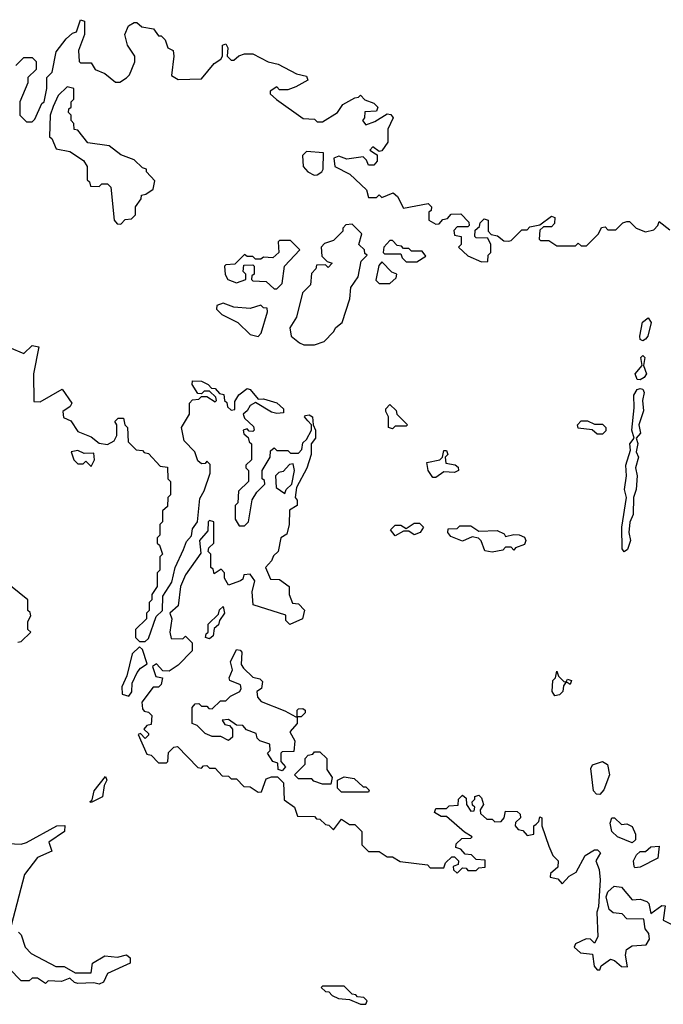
# Model space of a CAD drawing. Extents: x 2737310 to 2869991, y 870230 to 1012730.
# Tile 471 of 479: x 2808159 to 2810551, y 951142 to 954800. Entities that reach past the tile are written whole.
import ezdxf

# ---------------------------------------------------------------- set-up
doc = ezdxf.new("R2010")
doc.units = 0

msp = doc.modelspace()

# ---------------------------------------------------------------- linework, layer by layer
at = {"layer": '0CON02XD'}
for points in [[(2808145, 954630), (2808175, 954660), (2808205, 954660), (2808220, 954645), (2808220, 954615), (2808190, 954585), (2808190, 954565), (2808160, 954495), (2808160, 954445), (2808185, 954420), (2808205, 954420), (2808215, 954430), (2808241.7, 954488.3), (2808250, 954495), (2808260, 954545), (2808260, 954585), (2808280, 954605), (2808295, 954680), (2808331.7, 954728.3), (2808355, 954750), (2808370, 954755), (2808385, 954800), (2808400, 954795), (2808400, 954745), (2808377.5, 954685), (2808380, 954645), (2808385, 954640), (2808425, 954640), (2808440, 954615), (2808475, 954600), (2808515, 954567.5), (2808531.7, 954568.3), (2808556.4, 954583.6), (2808567.5, 954595), (2808587, 954643), (2808587.5, 954665), (2808560, 954705), (2808550, 954745), (2808563.3, 954776.7), (2808585, 954790), (2808595, 954790), (2808613, 954773), (2808656.2, 954766.2), (2808675, 954740), (2808685, 954740), (2808700, 954725), (2808710, 954695), (2808730, 954685), (2808732.5, 954665), (2808723, 954593), (2808748.3, 954578.3), (2808835, 954580), (2808882.3, 954637.7), (2808906.7, 954653.3), (2808912.5, 954665), (2808912.5, 954705), (2808925, 954710), (2808932.5, 954695), (2808930, 954665), (2808945, 954650), (2808955, 954650), (2808973.9, 954666.1), (2808995, 954673.3), (2809025, 954673.3), (2809083, 954643), (2809120, 954635), (2809188.3, 954598.3), (2809225, 954590), (2809230, 954575), (2809185, 954550), (2809155, 954540), (2809125, 954540), (2809115, 954550), (2809090, 954535), (2809090, 954525), (2809113.6, 954503.6), (2809213, 954433), (2809255, 954430), (2809265, 954420), (2809285, 954420), (2809340, 954455), (2809360, 954485), (2809405, 954510), (2809418.3, 954511.7), (2809425, 954520), (2809441.7, 954501.7), (2809475, 954490), (2809490, 954475), (2809485, 954460), (2809441.7, 954458.3), (2809440, 954435), (2809432.5, 954425), (2809445, 954410), (2809478.3, 954421.7), (2809525, 954450), (2809538.3, 954448.3), (2809547.5, 954435), (2809527, 954393), (2809527.5, 954345), (2809505, 954312.5), (2809495, 954310), (2809471.7, 954328.3), (2809460, 954315), (2809481.7, 954301.7), (2809487.5, 954297.5), (2809487.5, 954275), (2809475, 954260), (2809455, 954260), (2809448.3, 954278.3), (2809435, 954290), (2809375, 954282.5), (2809345, 954293.3), (2809326.7, 954285), (2809330, 954255), (2809386.4, 954226.4), (2809448.3, 954168.3), (2809455, 954140), (2809485, 954140), (2809495, 954150), (2809505, 954140), (2809547, 954157), (2809563.6, 954143.6), (2809585, 954100), (2809677.5, 954117.5), (2809690, 954105), (2809688.3, 954091.7), (2809680, 954085), (2809680, 954055), (2809705, 954040), (2809718.3, 954041.7), (2809731.7, 954058.3), (2809748.3, 954061.7), (2809763, 954077), (2809798.3, 954078.3), (2809828.3, 954048.3), (2809830, 954035), (2809825, 954030), (2809785, 954030), (2809773, 954017), (2809775, 954000), (2809800, 953995), (2809800, 953965), (2809790, 953955), (2809825, 953922.5), (2809875, 953900), (2809898.3, 953901.7), (2809900, 953925), (2809910, 953935), (2809910, 953965), (2809898.3, 953988.3), (2809855, 953990), (2809850, 953995), (2809851.7, 954018.3), (2809868.3, 954031.7), (2809870, 954045), (2809885, 954060), (2809900, 954055), (2809900, 954015), (2809911.7, 954001.7), (2809935, 953997.5), (2809958.3, 953978.3), (2809975, 953977.5), (2809985, 953980), (2810025, 954020), (2810045, 954020), (2810055, 954030), (2810091.7, 954038.3), (2810135, 954070), (2810147.5, 954065), (2810147, 954043), (2810135, 954030), (2810105, 954030), (2810091.7, 954018.3), (2810090, 953985), (2810095, 953980), (2810125, 953980), (2810155, 953960), (2810225, 953960), (2810235, 953970), (2810245, 953960), (2810265, 953960), (2810310, 954005), (2810321.7, 954028.3), (2810335, 954030), (2810345, 954020), (2810375, 954020), (2810400, 954045), (2810415, 954050), (2810425, 954050), (2810450, 954025), (2810485, 954012.5), (2810515, 954020), (2810530, 954035), (2810535, 954050), (2810575, 954020)], [(2808535, 954040), (2808551.7, 954058.3), (2808575, 954060), (2808590, 954075), (2808590, 954105), (2808610, 954135), (2808611.7, 954148.3), (2808628.3, 954151.7), (2808655, 954170), (2808661.7, 954201.7), (2808630, 954235), (2808630, 954245), (2808615, 954250), (2808585, 954280), (2808535, 954297.5), (2808491.7, 954331.7), (2808413, 954343), (2808375, 954390), (2808361.7, 954391.7), (2808360, 954415), (2808350, 954425), (2808350, 954445), (2808340, 954455), (2808341.7, 954468.3), (2808350, 954475), (2808350, 954495), (2808360, 954505), (2808360, 954545), (2808335, 954550), (2808301.7, 954518.3), (2808283, 954477), (2808272.5, 954445), (2808270, 954365), (2808278.3, 954358.3), (2808295, 954320), (2808345, 954310), (2808396.4, 954276.4), (2808410, 954255), (2808410, 954205), (2808418.3, 954198.3), (2808421.7, 954181.7), (2808455, 954180), (2808465, 954190), (2808485, 954190), (2808498.3, 954178.3), (2808510, 954055), (2808521.7, 954041.7), (2808535, 954040)], [(2809253, 954223), (2809265, 954223.3), (2809282.5, 954235), (2809286.7, 954245), (2809287.5, 954305), (2809225, 954310), (2809210, 954295), (2809212.5, 954255), (2809230, 954235), (2809253, 954223)], [(2809255, 953592.5), (2809290, 953605), (2809325, 953640), (2809333.6, 953656.4), (2809357.5, 953675), (2809386.4, 953763.6), (2809390, 953805), (2809417.5, 953845), (2809427.5, 953902.5), (2809450, 953925), (2809441.7, 953931.7), (2809440, 953945), (2809420, 953965), (2809430, 954005), (2809395, 954040), (2809371.7, 954038.3), (2809360, 954025), (2809360, 954015), (2809325, 953980), (2809291.7, 953968.3), (2809280, 953955), (2809281.7, 953921.7), (2809301.7, 953901.7), (2809320, 953895), (2809305, 953880), (2809295, 953890), (2809261.7, 953888.3), (2809260, 953875), (2809243, 953857), (2809240, 953815), (2809210, 953785), (2809187.5, 953695), (2809163.3, 953655), (2809167.5, 953625), (2809199.3, 953599.3), (2809215, 953592.5), (2809255, 953592.5)], [(2809115, 953800), (2809135, 953820), (2809143.3, 953885), (2809200, 953945), (2809165, 953980), (2809125, 953980), (2809120, 953975), (2809122.5, 953935), (2809100, 953915), (2809065, 953917.5), (2809055, 953910), (2809035, 953910), (2809025, 953920), (2809005, 953920), (2808995, 953927.5), (2808958.3, 953891.7), (2808925, 953890), (2808920, 953885), (2808923, 953853), (2808932.5, 953835), (2808965, 953822.5), (2809000, 953835), (2809000, 953855), (2808990, 953865), (2808991.7, 953888.3), (2809025, 953890), (2809030, 953885), (2809030, 953855), (2809021.7, 953848.3), (2809020, 953835), (2809025, 953830), (2809075, 953827.5), (2809105, 953800), (2809115, 953800)], [(2809635, 953900), (2809668.3, 953921.7), (2809655, 953940), (2809615, 953940), (2809605, 953950), (2809585, 953950), (2809578.3, 953958.3), (2809561.7, 953961.7), (2809545, 953980), (2809535, 953980), (2809512.5, 953955), (2809510, 953935), (2809515, 953930), (2809575, 953930), (2809580, 953915), (2809595, 953900), (2809635, 953900)], [(2809535, 953820), (2809558.3, 953841.7), (2809560, 953855), (2809541.7, 953861.7), (2809505, 953900), (2809493.6, 953886.4), (2809483, 953833), (2809495, 953820), (2809535, 953820)], [(2809045, 953623.3), (2809056.7, 953635), (2809080, 953715), (2809078.3, 953728.3), (2809065, 953730), (2809055, 953740), (2809015, 953727.5), (2808955, 953732.5), (2808915, 953747.5), (2808891.7, 953738.3), (2808890, 953725), (2808910, 953705), (2808970, 953675), (2809015, 953630), (2809045, 953623.3)], [(2810475, 953607.5), (2810465, 953612.5), (2810464, 953625), (2810473.1, 953676.9), (2810495, 953692.5), (2810506.2, 953675), (2810493.3, 953625), (2810485, 953613.3), (2810475, 953607.5)], [(2808121.7, 953581.7), (2808175, 953560), (2808205, 953590), (2808230, 953585), (2808210, 953485), (2808211.7, 953381.7), (2808235, 953380), (2808317, 953427), (2808352.5, 953375), (2808346.4, 953363.6), (2808320, 953345), (2808321.7, 953321.7), (2808349.3, 953309.3), (2808375, 953270), (2808425, 953250), (2808455, 953227.5), (2808485, 953222.5), (2808510, 953235), (2808520, 953255), (2808520, 953295), (2808513, 953307), (2808525, 953320), (2808545, 953320), (2808550, 953295), (2808560, 953285), (2808561.7, 953231.7), (2808591.7, 953201.7), (2808615, 953200), (2808621.7, 953191.7), (2808638.3, 953188.3), (2808681.7, 953141.7), (2808708.3, 953138.3), (2808710, 953095), (2808720, 953085), (2808720, 953035), (2808710, 953025), (2808708.3, 952991.7), (2808690, 952975), (2808690, 952935), (2808680, 952925), (2808680, 952885), (2808670, 952875), (2808670, 952855), (2808678.3, 952848.3), (2808690, 952815), (2808680, 952805), (2808680, 952755), (2808670, 952745), (2808670, 952695), (2808650, 952665), (2808650, 952645), (2808640, 952635), (2808640, 952605), (2808630, 952595), (2808630, 952575), (2808590, 952535), (2808590, 952505), (2808605, 952490), (2808625, 952490), (2808638.3, 952501.7), (2808666.7, 952583.3), (2808690, 952605), (2808691.2, 952658.8), (2808725, 952710), (2808737.5, 952765), (2808767.7, 952832.3), (2808778.8, 952861.2), (2808797, 952883), (2808801.7, 952908.3), (2808820, 952935), (2808828.8, 953021.2), (2808845, 953050), (2808866.7, 953115), (2808867.5, 953147.5), (2808855, 953160), (2808848.3, 953151.7), (2808835, 953150), (2808821.7, 953161.7), (2808810, 953195), (2808770, 953235), (2808760, 953285), (2808790, 953335), (2808790, 953375), (2808801.7, 953388.3), (2808825, 953390), (2808835, 953400), (2808855, 953400), (2808885, 953380), (2808890, 953385), (2808888.3, 953398.3), (2808865, 953420), (2808845, 953420), (2808835, 953410), (2808821.7, 953411.7), (2808800, 953445), (2808801.7, 953458.3), (2808835, 953457.5), (2808860, 953445), (2808871.7, 953431.7), (2808885, 953430), (2808901.7, 953411.7), (2808918.3, 953408.3), (2808920, 953385), (2808928.3, 953378.3), (2808931.7, 953361.7), (2808945, 953350), (2808958.3, 953351.7), (2808958.3, 953381.7), (2808973.6, 953406.4), (2809005, 953430), (2809015, 953426.7), (2809045, 953390), (2809065, 953391.2), (2809115, 953376.2), (2809140, 953355), (2809140, 953340), (2809115, 953337.5), (2809095, 953342.5), (2809035, 953377.5), (2809015, 953366.7), (2809005, 953347.5), (2808990, 953335), (2808995, 953320), (2809028.3, 953288.3), (2809030, 953275), (2809025, 953270), (2809011.7, 953271.7), (2809005, 953280), (2808990, 953275), (2808991.7, 953261.7), (2809008.3, 953248.3), (2809011.7, 953231.7), (2809020, 953225), (2809020, 953165), (2809000, 953145), (2809000, 953135), (2809010, 953125), (2809010, 953085), (2808971.7, 953048.3), (2808970, 953005), (2808960, 952995), (2808960, 952945), (2808975, 952920), (2808995, 952920), (2809010, 952935), (2809023, 953017), (2809040, 953045), (2809070, 953075), (2809068.3, 953088.3), (2809060, 953095), (2809060, 953125), (2809090, 953175), (2809091.7, 953198.3), (2809105, 953210), (2809115, 953200), (2809155, 953200), (2809165, 953190), (2809195, 953190), (2809207, 953203), (2809211.7, 953228.3), (2809225, 953240), (2809243.3, 953275), (2809243.3, 953295), (2809230, 953310), (2809217.5, 953325), (2809220.7, 953329.3), (2809235, 953332.5), (2809247.5, 953325), (2809250, 953295), (2809258.8, 953275), (2809258.8, 953245), (2809242.5, 953225), (2809242.5, 953185), (2809225.9, 953134.1), (2809188.3, 953061.7), (2809182.5, 953025), (2809190, 953015), (2809190, 952995), (2809161.7, 952978.3), (2809160, 952925), (2809151.7, 952888.3), (2809130, 952875), (2809120, 952825), (2809101.7, 952808.3), (2809095, 952790), (2809072.5, 952765), (2809091.7, 952721.7), (2809125, 952720), (2809160, 952695), (2809160, 952665), (2809173, 952633), (2809195, 952630), (2809217, 952607), (2809210, 952575), (2809163, 952553), (2809148.3, 952568.3), (2809148.3, 952588.3), (2809027, 952627), (2809022.5, 952675), (2809032.5, 952715), (2809015, 952740), (2808991.7, 952738.3), (2808988.3, 952721.7), (2808980, 952715), (2808935, 952700), (2808920, 952725), (2808920, 952745), (2808908.3, 952758.3), (2808881.7, 952741.7), (2808878.3, 952758.3), (2808870, 952765), (2808870, 952815), (2808860, 952825), (2808861.7, 952838.3), (2808880, 952855), (2808880, 952935), (2808865, 952940), (2808860, 952935), (2808858.3, 952901.7), (2808827.5, 952865), (2808831.7, 952818.3), (2808775, 952737.5), (2808756.2, 952695), (2808747.5, 952622.5), (2808717.5, 952595), (2808724, 952575), (2808717.5, 952525), (2808721.7, 952501.7), (2808765, 952500), (2808775, 952510), (2808800, 952485), (2808800, 952455), (2808748.3, 952401.7), (2808715, 952380), (2808691.7, 952381.7), (2808667, 952407), (2808652.5, 952397.5), (2808665, 952360), (2808690, 952355), (2808685, 952330), (2808675, 952320), (2808655, 952320), (2808613.3, 952265), (2808615, 952240), (2808621.7, 952231.7), (2808638.3, 952228.3), (2808650, 952215), (2808648.3, 952181.7), (2808631.7, 952178.3), (2808620, 952165), (2808638.3, 952148.3), (2808638.3, 952141.7), (2808625, 952130), (2808608.3, 952148.3), (2808600, 952145), (2808631.7, 952071.7), (2808648.3, 952068.3), (2808675, 952040), (2808705, 952040), (2808710, 952045), (2808711.7, 952078.3), (2808731.7, 952098.3), (2808745, 952100), (2808821.7, 952021.7), (2808835, 952020), (2808841.7, 952028.3), (2808855, 952030), (2808865, 952020), (2808885, 952020), (2808911.7, 951991.7), (2808935, 951990), (2808945, 951980), (2808965, 951980), (2808991.7, 951951.7), (2809015, 951950), (2809045, 951930), (2809058.3, 951931.7), (2809075, 951980), (2809095, 951987.5), (2809117, 951987), (2809140, 951965), (2809141.7, 951901.7), (2809180, 951875), (2809191.7, 951841.7), (2809255, 951840), (2809261.7, 951831.7), (2809275, 951830), (2809295, 951810), (2809308.3, 951808.3), (2809325, 951790), (2809355, 951830), (2809385, 951810), (2809405, 951810), (2809430, 951785), (2809430, 951735), (2809455, 951710), (2809495, 951710), (2809525, 951690), (2809545, 951690), (2809573, 951673), (2809675, 951660), (2809685, 951650), (2809735, 951650), (2809741.7, 951668.3), (2809765, 951690), (2809775, 951690), (2809790, 951675), (2809788.3, 951661.7), (2809770, 951655), (2809771.7, 951641.7), (2809785, 951630), (2809805, 951650), (2809818.3, 951648.3), (2809825, 951640), (2809855, 951640), (2809865, 951650), (2809888.3, 951651.7), (2809888.3, 951678.3), (2809855, 951680), (2809838.3, 951698.3), (2809815, 951700), (2809798.3, 951718.3), (2809780, 951725), (2809781.7, 951738.3), (2809801.7, 951758.3), (2809835, 951760), (2809840, 951765), (2809811.7, 951781.7), (2809745, 951840), (2809725, 951840), (2809700, 951855), (2809705, 951870), (2809745, 951870), (2809755, 951880), (2809788.3, 951881.7), (2809790, 951905), (2809805, 951920), (2809818.3, 951908.3), (2809820, 951885), (2809835, 951860), (2809848.3, 951861.7), (2809850, 951875), (2809841.7, 951881.7), (2809840, 951895), (2809850, 951905), (2809850, 951915), (2809865, 951920), (2809875, 951910), (2809882.5, 951885), (2809870, 951865), (2809871.7, 951851.7), (2809895, 951830), (2809915, 951830), (2809925, 951820), (2809948.3, 951821.7), (2809960, 951835), (2809965, 951860), (2810008.3, 951858.3), (2810018.3, 951848.3), (2810020, 951835), (2810001.7, 951818.3), (2810000, 951805), (2810011.7, 951791.7), (2810028.3, 951788.3), (2810045, 951770), (2810070, 951775), (2810070, 951805), (2810078.3, 951811.7)], [(2810465, 953462.5), (2810453.6, 953463.6), (2810446.2, 953485), (2810472.5, 953515), (2810467.5, 953545), (2810475, 953552.5), (2810482.5, 953545), (2810477.5, 953515), (2810488.8, 953485), (2810479.5, 953470.5), (2810465, 953462.5)], [(2810405, 952823.3), (2810397.5, 952835), (2810396.2, 952915), (2810413.8, 953025), (2810406.2, 953055), (2810414, 953105), (2810412, 953145), (2810429.3, 953200.7), (2810426.7, 953225), (2810442.5, 953245), (2810433.3, 953275), (2810442.3, 953357.7), (2810440.8, 953405), (2810454, 953426), (2810465, 953430), (2810475, 953427.5), (2810480, 953415), (2810473.8, 953385), (2810477, 953347), (2810460, 953295), (2810466.4, 953263.6), (2810450, 953245), (2810456.2, 953226.2), (2810450, 953195), (2810458.8, 953175), (2810448, 953135), (2810453.8, 953105), (2810450, 953055), (2810440, 953025), (2810438.3, 952961.7), (2810427, 952933), (2810423.3, 952895), (2810428.8, 952865), (2810417.7, 952832.3), (2810405, 952823.3)], [(2809545, 953280), (2809530, 953285), (2809530, 953325), (2809520, 953345), (2809520, 953355), (2809535, 953370), (2809558.3, 953348.3), (2809560, 953335), (2809600, 953295), (2809595, 953290), (2809555, 953290), (2809545, 953280)], [(2810325, 953260), (2810305, 953260), (2810287, 953277), (2810235, 953282.5), (2810232.5, 953295), (2810245, 953310), (2810269.3, 953309.3), (2810295, 953297.5), (2810325, 953297.5), (2810337.5, 953285), (2810337, 953273), (2810325, 953260)], [(2808425, 953140), (2808437.5, 953165), (2808435, 953190), (2808398.3, 953188.3), (2808375, 953200), (2808350, 953195), (2808360, 953165), (2808375, 953150), (2808395, 953150), (2808405, 953160), (2808425, 953140)], [(2809705, 953100), (2809695, 953100), (2809676.7, 953125), (2809672.5, 953155), (2809720, 953165), (2809730, 953175), (2809735, 953200), (2809745, 953200), (2809750, 953185), (2809740, 953175), (2809743, 953153), (2809777, 953147), (2809788.3, 953138.3), (2809790, 953125), (2809775, 953117.5), (2809735, 953120), (2809705, 953100)], [(2809145, 953040), (2809150, 953055), (2809170, 953075), (2809180, 953125), (2809175, 953150), (2809161.7, 953148.3), (2809138.3, 953121.7), (2809121.7, 953118.3), (2809110, 953105), (2809111.7, 953061.7), (2809145, 953040)], [(2809555, 952882.5), (2809537.5, 952905), (2809555, 952922.5), (2809575, 952922.5), (2809595, 952910), (2809625, 952930), (2809645, 952930), (2809660, 952915), (2809647.5, 952895), (2809625, 952886.7), (2809605, 952900), (2809585, 952900), (2809555, 952882.5)], [(2809915, 952822.5), (2809887, 952827), (2809873.6, 952863.6), (2809863.6, 952873.6), (2809840.7, 952879.3), (2809805, 952863.3), (2809760.7, 952880.7), (2809750, 952895), (2809751.7, 952908.3), (2809785, 952910), (2809795, 952920), (2809835, 952920), (2809865, 952900), (2809933, 952903), (2809960, 952890), (2809965, 952880), (2809995, 952887.5), (2810015, 952886.7), (2810035, 952877.5), (2810040, 952865), (2810035, 952850), (2810001.7, 952838.3), (2809995, 952830), (2809985, 952840), (2809965, 952840), (2809955, 952830), (2809915, 952822.5)], [(2808151.7, 952488.3), (2808165, 952490), (2808200, 952525), (2808190, 952535), (2808190, 952565), (2808200, 952585), (2808198.3, 952598.3), (2808190, 952605), (2808190, 952645), (2808125, 952697.5)], [(2808865, 952500), (2808850, 952505), (2808851.7, 952518.3), (2808860, 952525), (2808860, 952555), (2808898.3, 952591.7), (2808901.7, 952608.3), (2808915, 952620), (2808920, 952595), (2808901.7, 952568.3), (2808898.3, 952551.7), (2808881.7, 952538.3), (2808878.3, 952511.7), (2808865, 952500)], [(2808565, 952287.5), (2808576.4, 952303.6), (2808576.7, 952335), (2808596.2, 952375), (2808608.6, 952391.4), (2808633, 952407), (2808615, 952460), (2808605, 952470), (2808577.5, 952445), (2808557, 952363), (2808538.3, 952321.7), (2808540, 952295), (2808565, 952287.5)], [(2809135, 952010), (2809120, 952015), (2809118.3, 952038.3), (2809100, 952045), (2809080, 952075), (2809090, 952085), (2809088.3, 952108.3), (2809051.7, 952121.7), (2809041.7, 952131.7), (2809038.3, 952148.3), (2809001.7, 952161.7), (2808988.3, 952178.3), (2808965, 952180), (2808935, 952200), (2808911.7, 952198.3), (2808921.7, 952181.7), (2808938.3, 952178.3), (2808950, 952165), (2808950, 952135), (2808935, 952122.5), (2808907, 952137), (2808875, 952137.5), (2808848.3, 952148.3), (2808818.3, 952178.3), (2808800, 952185), (2808800, 952245), (2808811.7, 952258.3), (2808825, 952260), (2808835, 952250), (2808855, 952250), (2808861.7, 952241.7), (2808875, 952240), (2808905, 952270), (2808925, 952270), (2808943, 952287), (2808977.5, 952305), (2808982.5, 952315), (2808979.3, 952329.3), (2808940, 952345), (2808937.5, 952355), (2808950, 952385), (2808942.5, 952415), (2808965, 952460), (2808978.3, 952458.3), (2808985, 952450), (2808982.5, 952405), (2808990.7, 952390.7), (2809025, 952357.5), (2809051.7, 952351.7), (2809061.7, 952341.7), (2809057.5, 952315), (2809040, 952305), (2809043, 952283), (2809057, 952267), (2809145, 952232.5), (2809185, 952210), (2809190, 952210), (2809190, 952235), (2809195, 952240), (2809211.7, 952241.7), (2809220, 952235), (2809220, 952225), (2809205, 952210), (2809190, 952210), (2809190, 952185), (2809162.5, 952155), (2809181.7, 952121.7), (2809178.3, 952081.7), (2809135, 952080), (2809130, 952075), (2809130, 952045), (2809147.5, 952025), (2809135, 952010)], [(2810148.3, 952288.3), (2810137.5, 952305), (2810140, 952345), (2810150, 952355), (2810155, 952380), (2810161.7, 952361.7), (2810181.7, 952341.7), (2810190, 952340), (2810195, 952350), (2810210, 952345), (2810205, 952330), (2810190, 952340), (2810180, 952325), (2810177.5, 952305), (2810165, 952292.5), (2810148.3, 952288.3)], [(2809315, 951960), (2809285, 951960), (2809251.7, 951971.7), (2809245, 951980), (2809195, 951980), (2809180, 951995), (2809220, 952035), (2809220, 952055), (2809231.7, 952068.3), (2809248.3, 952071.7), (2809255, 952080), (2809275, 952080), (2809300, 952055), (2809300, 952015), (2809320, 951985), (2809315, 951960)], [(2810315, 951922), (2810302.9, 951922.9), (2810292, 951935), (2810281.2, 952018.8), (2810287.7, 952032.3), (2810325, 952044.4), (2810343.4, 952033.4), (2810351.4, 951995), (2810330.3, 951939.7), (2810315, 951922)], [(2808425, 951892.5), (2808420, 951895), (2808428.3, 951901.7), (2808435.7, 951935), (2808478.3, 951988.3), (2808483.3, 951975), (2808472.5, 951955), (2808466.4, 951913.6), (2808425, 951892.5)], [(2809455, 951930), (2809355, 951930), (2809340, 951945), (2809340, 951975), (2809365, 951987.5), (2809401.7, 951981.7), (2809435, 951950), (2809445, 951950), (2809458.3, 951938.3), (2809455, 951930)], [(2810078.3, 951811.7), (2810088.3, 951821.7), (2810091.7, 951838.3), (2810100, 951835), (2810100, 951805), (2810125, 951730), (2810140, 951695), (2810160, 951675), (2810158.3, 951651.7), (2810131.7, 951628.3), (2810130, 951615), (2810158.3, 951608.3), (2810175, 951590), (2810201.2, 951618.8), (2810226.4, 951633.6), (2810260, 951695), (2810295, 951716.2), (2810306, 951716), (2810317.5, 951705), (2810300, 951675), (2810312.7, 951642.7), (2810316.7, 951605), (2810310, 951505), (2810303.3, 951485), (2810307, 951393), (2810295, 951370), (2810280, 951385), (2810263.9, 951386.1), (2810225, 951367.5), (2810220, 951355), (2810243.6, 951333.6), (2810288.3, 951328.3), (2810293.6, 951283.6), (2810305, 951270), (2810315, 951270), (2810320, 951285), (2810355, 951310), (2810370, 951305), (2810395, 951282.5), (2810418.3, 951281.7), (2810410, 951325), (2810413.9, 951346.1), (2810435, 951360), (2810487, 951363), (2810500, 951385), (2810497.5, 951405), (2810483, 951423), (2810478.3, 951458.3), (2810415, 951460), (2810398.3, 951478.3), (2810365, 951482.5), (2810350, 951495), (2810338.3, 951541.7), (2810345, 951560), (2810368.3, 951581.7), (2810395, 951577.5), (2810435, 951530), (2810465, 951532.5), (2810490, 951525), (2810497, 951517), (2810505, 951480), (2810545, 951510), (2810558.3, 951508.3), (2810550, 951455), (2810590, 951435)], [(2810435, 951742.5), (2810380, 951765), (2810360, 951785), (2810353.8, 951815), (2810360, 951835), (2810370, 951835), (2810395, 951810), (2810415, 951812.5), (2810435, 951802.5), (2810447.5, 951775), (2810447, 951753), (2810435, 951742.5)], [(2808115, 951740), (2808165, 951737.5), (2808185, 951743.3), (2808297.5, 951805), (2808327, 951807), (2808325.9, 951784.1), (2808267.5, 951745), (2808278.3, 951711.7), (2808225, 951687.5), (2808176.7, 951625), (2808127.5, 951435)], [(2810445, 951650), (2810442.5, 951655), (2810440, 951675), (2810451.7, 951698.3), (2810465, 951710), (2810485, 951710), (2810505, 951727.5), (2810535, 951730), (2810530, 951685), (2810465, 951652.5), (2810445, 951650)], [(2808155, 951410), (2808165, 951400), (2808180, 951355), (2808201.7, 951331.7), (2808293, 951283), (2808325, 951282.5), (2808365, 951260), (2808425, 951260), (2808430, 951295), (2808475, 951322.5), (2808523, 951317), (2808556.4, 951326.4), (2808570, 951315), (2808570, 951295), (2808485, 951257.5), (2808470, 951225), (2808455, 951217.5), (2808435, 951222.5), (2808375, 951220), (2808363, 951223), (2808345, 951240), (2808315, 951227.5), (2808265, 951230), (2808255, 951220), (2808225, 951240), (2808205, 951240), (2808195, 951230), (2808165, 951230), (2808120, 951275)], [(2809445, 951142.5), (2809450, 951155), (2809438.3, 951168.3), (2809415, 951170), (2809408.3, 951178.3), (2809395, 951180), (2809365, 951210), (2809285, 951210), (2809280, 951205), (2809295, 951190), (2809308.3, 951188.3), (2809320, 951175), (2809343.6, 951163.6), (2809385, 951160), (2809425, 951143.3), (2809445, 951142.5)]]:
    msp.add_lwpolyline(points, dxfattribs=at)

doc.saveas('drawing.dxf')
